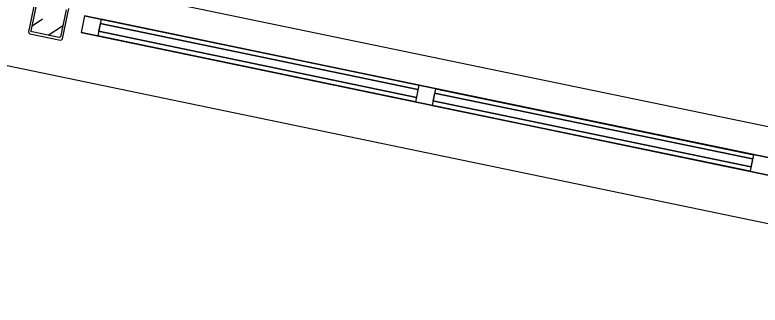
# Model space of a CAD drawing. Extents: x 81065 to 81486, y 452384 to 452681.
# Drawn here: x 81126.812 to 81129.404, y 452568.938 to 452569.948 of the extents above; entities that cross this region are included whole.
import ezdxf

# ---------------------------------------------------------------- set-up
doc = ezdxf.new("R2010")
doc.units = 0
doc.layers.add('B-BH-VH-KANTOPSLUITING-GV', color=7, linetype='Continuous')

msp = doc.modelspace()

# ---------------------------------------------------------------- linework, layer by layer
at = {"layer": 'B-BH-VH-KANTOPSLUITING-GV'}
for p, q in [((81131.0942, 452569.2132), (81080.767, 452579.6601)), ((81130.7961, 452568.9384), (81119.2211, 452571.3424)), ((81126.8811, 452569.9954), (81126.8591, 452569.8894)), ((81126.8681, 452569.8934), (81126.8881, 452569.9874)), ((81126.9901, 452569.9664), (81126.9701, 452569.8724)), ((81126.9771, 452569.8654), (81126.9991, 452569.9704)), ((81127.0541, 452569.9454), (81127.0421, 452569.8874)), ((81127.0541, 452569.9454), (81127.0421, 452569.8874)), ((81127.0541, 452569.9454), (81130.6031, 452569.2084)), ((81130.6031, 452569.2084), (81127.0541, 452569.9454)), ((81126.8721, 452569.9104), (81126.9081, 452569.9344)), ((81127.1121, 452569.9334), (81127.1001, 452569.8754)), ((81127.1121, 452569.9334), (81127.1001, 452569.8754)), ((81127.1121, 452569.9334), (81127.1001, 452569.8754)), ((81127.1121, 452569.9334), (81127.1001, 452569.8754)), ((81127.1121, 452569.9334), (81127.1001, 452569.8754)), ((81127.1121, 452569.9334), (81127.1001, 452569.8754)), ((81127.1121, 452569.9334), (81127.1001, 452569.8754)), ((81127.1121, 452569.9334), (81127.1001, 452569.8754)), ((81127.1121, 452569.9334), (81127.1001, 452569.8754)), ((81127.1121, 452569.9334), (81127.1001, 452569.8754)), ((81127.1121, 452569.9334), (81127.1001, 452569.8754)), ((81127.1121, 452569.9334), (81127.1001, 452569.8754)), ((81127.1121, 452569.9334), (81127.1001, 452569.8754)), ((81127.1121, 452569.9334), (81127.1001, 452569.8754)), ((81127.1121, 452569.9334), (81127.1001, 452569.8754)), ((81127.1121, 452569.9334), (81127.1001, 452569.8754)), ((81127.1091, 452569.9184), (81127.1031, 452569.8914)), ((81127.1091, 452569.9184), (81127.1031, 452569.8914)), ((81127.1091, 452569.9184), (81127.1031, 452569.8914)), ((81127.1091, 452569.9184), (81127.1031, 452569.8914)), ((81127.1091, 452569.9184), (81127.1031, 452569.8914)), ((81127.1091, 452569.9184), (81127.1031, 452569.8914)), ((81127.1091, 452569.9184), (81127.1031, 452569.8914)), ((81127.1091, 452569.9184), (81127.1031, 452569.8914)), ((81127.1091, 452569.9184), (81127.1031, 452569.8914)), ((81127.1091, 452569.9184), (81127.1031, 452569.8914)), ((81127.1091, 452569.9184), (81127.1031, 452569.8914)), ((81127.1091, 452569.9184), (81127.1031, 452569.8914)), ((81127.1091, 452569.9184), (81127.1031, 452569.8914)), ((81127.1091, 452569.9184), (81127.1031, 452569.8914)), ((81127.1091, 452569.9184), (81127.1031, 452569.8914)), ((81127.1091, 452569.9184), (81127.1031, 452569.8914)), ((81127.1091, 452569.9184), (81128.2141, 452569.6884)), ((81128.2141, 452569.6884), (81127.1091, 452569.9184)), ((81128.2141, 452569.6884), (81127.1091, 452569.9184)), ((81127.1091, 452569.9184), (81128.2141, 452569.6884)), ((81128.2141, 452569.6884), (81127.1091, 452569.9184)), ((81127.1091, 452569.9184), (81128.2141, 452569.6884)), ((81128.2141, 452569.6884), (81127.1091, 452569.9184)), ((81127.1091, 452569.9184), (81128.2141, 452569.6884)), ((81128.2141, 452569.6884), (81127.1091, 452569.9184)), ((81127.1091, 452569.9184), (81128.2141, 452569.6884)), ((81127.1091, 452569.9184), (81128.2141, 452569.6884)), ((81128.2141, 452569.6884), (81127.1091, 452569.9184)), ((81127.1091, 452569.9184), (81128.2141, 452569.6884)), ((81128.2141, 452569.6884), (81127.1091, 452569.9184)), ((81127.1091, 452569.9184), (81128.2141, 452569.6884)), ((81128.2141, 452569.6884), (81127.1091, 452569.9184)), ((81127.1121, 452569.9334), (81128.2171, 452569.7034)), ((81128.2171, 452569.7034), (81127.1121, 452569.9334)), ((81127.1121, 452569.9334), (81128.2171, 452569.7034)), ((81128.2171, 452569.7034), (81127.1121, 452569.9334)), ((81127.1121, 452569.9334), (81128.2171, 452569.7034)), ((81128.2171, 452569.7034), (81127.1121, 452569.9334)), ((81127.1121, 452569.9334), (81128.2171, 452569.7034)), ((81128.2171, 452569.7034), (81127.1121, 452569.9334)), ((81127.1121, 452569.9334), (81128.2171, 452569.7034)), ((81128.2171, 452569.7034), (81127.1121, 452569.9334)), ((81127.1121, 452569.9334), (81128.2171, 452569.7034)), ((81128.2171, 452569.7034), (81127.1121, 452569.9334)), ((81127.1121, 452569.9334), (81128.2171, 452569.7034)), ((81128.2171, 452569.7034), (81127.1121, 452569.9334)), ((81127.1121, 452569.9334), (81128.2171, 452569.7034)), ((81128.2171, 452569.7034), (81127.1121, 452569.9334)), ((81126.8591, 452569.8894), (81126.8601, 452569.8854)), ((81126.8691, 452569.8904), (81126.8681, 452569.8934)), ((81126.8721, 452569.8894), (81126.8691, 452569.8904)), ((81126.9661, 452569.8694), (81126.8721, 452569.8894)), ((81126.9281, 452569.8774), (81126.9781, 452569.9104)), ((81127.0421, 452569.8874), (81130.5911, 452569.1504)), ((81130.5911, 452569.1504), (81127.0421, 452569.8874)), ((81127.1031, 452569.8914), (81128.2091, 452569.6614)), ((81128.2091, 452569.6614), (81127.1031, 452569.8914)), ((81128.2091, 452569.6614), (81127.1031, 452569.8914)), ((81127.1031, 452569.8914), (81128.2091, 452569.6614)), ((81128.2091, 452569.6614), (81127.1031, 452569.8914)), ((81127.1031, 452569.8914), (81128.2091, 452569.6614)), ((81128.2091, 452569.6614), (81127.1031, 452569.8914)), ((81127.1031, 452569.8914), (81128.2091, 452569.6614)), ((81128.2091, 452569.6614), (81127.1031, 452569.8914)), ((81127.1031, 452569.8914), (81128.2091, 452569.6614)), ((81127.1031, 452569.8914), (81128.2091, 452569.6614)), ((81128.2091, 452569.6614), (81127.1031, 452569.8914)), ((81127.1031, 452569.8914), (81128.2091, 452569.6614)), ((81128.2091, 452569.6614), (81127.1031, 452569.8914)), ((81127.1031, 452569.8914), (81128.2091, 452569.6614)), ((81128.2091, 452569.6614), (81127.1031, 452569.8914)), ((81126.8601, 452569.8854), (81126.8641, 452569.8824)), ((81126.8641, 452569.8824), (81126.9701, 452569.8604)), ((81126.9691, 452569.8704), (81126.9661, 452569.8694)), ((81126.9701, 452569.8724), (81126.9691, 452569.8704)), ((81126.9741, 452569.8614), (81126.9771, 452569.8654)), ((81127.1001, 452569.8754), (81128.2051, 452569.6454)), ((81128.2051, 452569.6454), (81127.1001, 452569.8754)), ((81127.1001, 452569.8754), (81128.2051, 452569.6454)), ((81128.2051, 452569.6454), (81127.1001, 452569.8754)), ((81127.1001, 452569.8754), (81128.2051, 452569.6454)), ((81128.2051, 452569.6454), (81127.1001, 452569.8754)), ((81127.1001, 452569.8754), (81128.2051, 452569.6454)), ((81128.2051, 452569.6454), (81127.1001, 452569.8754)), ((81127.1001, 452569.8754), (81128.2051, 452569.6454)), ((81128.2051, 452569.6454), (81127.1001, 452569.8754)), ((81127.1001, 452569.8754), (81128.2051, 452569.6454)), ((81128.2051, 452569.6454), (81127.1001, 452569.8754)), ((81127.1001, 452569.8754), (81128.2051, 452569.6454)), ((81128.2051, 452569.6454), (81127.1001, 452569.8754)), ((81127.1001, 452569.8754), (81128.2051, 452569.6454)), ((81128.2051, 452569.6454), (81127.1001, 452569.8754)), ((81126.9701, 452569.8604), (81126.9741, 452569.8614)), ((81128.2171, 452569.7034), (81128.2051, 452569.6454)), ((81128.2171, 452569.7034), (81128.2051, 452569.6454)), ((81128.2171, 452569.7034), (81128.2051, 452569.6454)), ((81128.2171, 452569.7034), (81128.2051, 452569.6454)), ((81128.2171, 452569.7034), (81128.2051, 452569.6454)), ((81128.2171, 452569.7034), (81128.2051, 452569.6454)), ((81128.2171, 452569.7034), (81128.2051, 452569.6454)), ((81128.2171, 452569.7034), (81128.2051, 452569.6454)), ((81128.2171, 452569.7034), (81128.2051, 452569.6454)), ((81128.2171, 452569.7034), (81128.2051, 452569.6454)), ((81128.2171, 452569.7034), (81128.2051, 452569.6454)), ((81128.2171, 452569.7034), (81128.2051, 452569.6454)), ((81128.2171, 452569.7034), (81128.2051, 452569.6454)), ((81128.2171, 452569.7034), (81128.2051, 452569.6454)), ((81128.2171, 452569.7034), (81128.2051, 452569.6454)), ((81128.2171, 452569.7034), (81128.2051, 452569.6454)), ((81128.2141, 452569.6884), (81128.2091, 452569.6614)), ((81128.2141, 452569.6884), (81128.2091, 452569.6614)), ((81128.2141, 452569.6884), (81128.2091, 452569.6614)), ((81128.2141, 452569.6884), (81128.2091, 452569.6614)), ((81128.2141, 452569.6884), (81128.2091, 452569.6614)), ((81128.2141, 452569.6884), (81128.2091, 452569.6614)), ((81128.2141, 452569.6884), (81128.2091, 452569.6614)), ((81128.2141, 452569.6884), (81128.2091, 452569.6614)), ((81128.2141, 452569.6884), (81128.2091, 452569.6614)), ((81128.2141, 452569.6884), (81128.2091, 452569.6614)), ((81128.2141, 452569.6884), (81128.2091, 452569.6614)), ((81128.2141, 452569.6884), (81128.2091, 452569.6614)), ((81128.2141, 452569.6884), (81128.2091, 452569.6614)), ((81128.2141, 452569.6884), (81128.2091, 452569.6614)), ((81128.2141, 452569.6884), (81128.2091, 452569.6614)), ((81128.2141, 452569.6884), (81128.2091, 452569.6614)), ((81128.2751, 452569.6914), (81128.2631, 452569.6334)), ((81128.2751, 452569.6914), (81128.2631, 452569.6334)), ((81128.2751, 452569.6914), (81128.2631, 452569.6334)), ((81128.2751, 452569.6914), (81128.2631, 452569.6334)), ((81128.2751, 452569.6914), (81128.2631, 452569.6334)), ((81128.2751, 452569.6914), (81128.2631, 452569.6334)), ((81128.2751, 452569.6914), (81128.2631, 452569.6334)), ((81128.2751, 452569.6914), (81128.2631, 452569.6334)), ((81128.2751, 452569.6914), (81128.2631, 452569.6334)), ((81128.2751, 452569.6914), (81128.2631, 452569.6334)), ((81128.2751, 452569.6914), (81128.2631, 452569.6334)), ((81128.2751, 452569.6914), (81128.2631, 452569.6334)), ((81128.2751, 452569.6914), (81128.2631, 452569.6334)), ((81128.2751, 452569.6914), (81128.2631, 452569.6334)), ((81128.2751, 452569.6914), (81128.2631, 452569.6334)), ((81128.2751, 452569.6914), (81128.2631, 452569.6334)), ((81128.2751, 452569.6914), (81129.3811, 452569.4614)), ((81129.3811, 452569.4614), (81128.2751, 452569.6914)), ((81128.2751, 452569.6914), (81129.3811, 452569.4614)), ((81129.3811, 452569.4614), (81128.2751, 452569.6914)), ((81128.2751, 452569.6914), (81129.3811, 452569.4614)), ((81129.3811, 452569.4614), (81128.2751, 452569.6914)), ((81128.2751, 452569.6914), (81129.3811, 452569.4614)), ((81129.3811, 452569.4614), (81128.2751, 452569.6914)), ((81128.2751, 452569.6914), (81129.3811, 452569.4614)), ((81129.3811, 452569.4614), (81128.2751, 452569.6914)), ((81128.2751, 452569.6914), (81129.3811, 452569.4614)), ((81129.3811, 452569.4614), (81128.2751, 452569.6914)), ((81128.2751, 452569.6914), (81129.3811, 452569.4614)), ((81129.3811, 452569.4614), (81128.2751, 452569.6914)), ((81128.2751, 452569.6914), (81129.3811, 452569.4614)), ((81129.3811, 452569.4614), (81128.2751, 452569.6914)), ((81128.2721, 452569.6764), (81128.2661, 452569.6494)), ((81128.2721, 452569.6764), (81128.2661, 452569.6494)), ((81128.2721, 452569.6764), (81128.2661, 452569.6494)), ((81128.2721, 452569.6764), (81128.2661, 452569.6494)), ((81128.2721, 452569.6764), (81128.2661, 452569.6494)), ((81128.2721, 452569.6764), (81128.2661, 452569.6494)), ((81128.2721, 452569.6764), (81128.2661, 452569.6494)), ((81128.2721, 452569.6764), (81128.2661, 452569.6494)), ((81128.2721, 452569.6764), (81128.2661, 452569.6494)), ((81128.2721, 452569.6764), (81128.2661, 452569.6494)), ((81128.2721, 452569.6764), (81128.2661, 452569.6494)), ((81128.2721, 452569.6764), (81128.2661, 452569.6494)), ((81128.2721, 452569.6764), (81128.2661, 452569.6494)), ((81128.2721, 452569.6764), (81128.2661, 452569.6494)), ((81128.2721, 452569.6764), (81128.2661, 452569.6494)), ((81128.2721, 452569.6764), (81128.2661, 452569.6494)), ((81129.3781, 452569.4474), (81128.2721, 452569.6764)), ((81128.2721, 452569.6764), (81129.3781, 452569.4474)), ((81129.3781, 452569.4474), (81128.2721, 452569.6764)), ((81128.2721, 452569.6764), (81129.3781, 452569.4474)), ((81128.2721, 452569.6764), (81129.3781, 452569.4474)), ((81129.3781, 452569.4474), (81128.2721, 452569.6764)), ((81129.3781, 452569.4474), (81128.2721, 452569.6764)), ((81128.2721, 452569.6764), (81129.3781, 452569.4474)), ((81129.3781, 452569.4474), (81128.2721, 452569.6764)), ((81128.2721, 452569.6764), (81129.3781, 452569.4474)), ((81128.2721, 452569.6764), (81129.3781, 452569.4474)), ((81129.3781, 452569.4474), (81128.2721, 452569.6764)), ((81129.3781, 452569.4474), (81128.2721, 452569.6764)), ((81128.2721, 452569.6764), (81129.3781, 452569.4474)), ((81128.2721, 452569.6764), (81129.3781, 452569.4474)), ((81129.3781, 452569.4474), (81128.2721, 452569.6764)), ((81128.2631, 452569.6334), (81129.3691, 452569.4044)), ((81129.3691, 452569.4044), (81128.2631, 452569.6334)), ((81128.2631, 452569.6334), (81129.3691, 452569.4044)), ((81129.3691, 452569.4044), (81128.2631, 452569.6334)), ((81128.2631, 452569.6334), (81129.3691, 452569.4044)), ((81129.3691, 452569.4044), (81128.2631, 452569.6334)), ((81128.2631, 452569.6334), (81129.3691, 452569.4044)), ((81129.3691, 452569.4044), (81128.2631, 452569.6334)), ((81128.2631, 452569.6334), (81129.3691, 452569.4044)), ((81129.3691, 452569.4044), (81128.2631, 452569.6334)), ((81128.2631, 452569.6334), (81129.3691, 452569.4044)), ((81129.3691, 452569.4044), (81128.2631, 452569.6334)), ((81128.2631, 452569.6334), (81129.3691, 452569.4044)), ((81129.3691, 452569.4044), (81128.2631, 452569.6334)), ((81128.2631, 452569.6334), (81129.3691, 452569.4044)), ((81129.3691, 452569.4044), (81128.2631, 452569.6334)), ((81129.3721, 452569.4194), (81128.2661, 452569.6494)), ((81128.2661, 452569.6494), (81129.3721, 452569.4194)), ((81129.3721, 452569.4194), (81128.2661, 452569.6494)), ((81128.2661, 452569.6494), (81129.3721, 452569.4194)), ((81128.2661, 452569.6494), (81129.3721, 452569.4194)), ((81129.3721, 452569.4194), (81128.2661, 452569.6494)), ((81129.3721, 452569.4194), (81128.2661, 452569.6494)), ((81128.2661, 452569.6494), (81129.3721, 452569.4194)), ((81129.3721, 452569.4194), (81128.2661, 452569.6494)), ((81128.2661, 452569.6494), (81129.3721, 452569.4194)), ((81128.2661, 452569.6494), (81129.3721, 452569.4194)), ((81129.3721, 452569.4194), (81128.2661, 452569.6494)), ((81129.3721, 452569.4194), (81128.2661, 452569.6494)), ((81128.2661, 452569.6494), (81129.3721, 452569.4194)), ((81128.2661, 452569.6494), (81129.3721, 452569.4194)), ((81129.3721, 452569.4194), (81128.2661, 452569.6494)), ((81129.3811, 452569.4614), (81129.3691, 452569.4044)), ((81129.3811, 452569.4614), (81129.3691, 452569.4044)), ((81129.3811, 452569.4614), (81129.3691, 452569.4044)), ((81129.3811, 452569.4614), (81129.3691, 452569.4044)), ((81129.3811, 452569.4614), (81129.3691, 452569.4044)), ((81129.3811, 452569.4614), (81129.3691, 452569.4044)), ((81129.3811, 452569.4614), (81129.3691, 452569.4044)), ((81129.3811, 452569.4614), (81129.3691, 452569.4044)), ((81129.3811, 452569.4614), (81129.3691, 452569.4044)), ((81129.3811, 452569.4614), (81129.3691, 452569.4044)), ((81129.3811, 452569.4614), (81129.3691, 452569.4044)), ((81129.3811, 452569.4614), (81129.3691, 452569.4044)), ((81129.3811, 452569.4614), (81129.3691, 452569.4044)), ((81129.3811, 452569.4614), (81129.3691, 452569.4044)), ((81129.3811, 452569.4614), (81129.3691, 452569.4044)), ((81129.3811, 452569.4614), (81129.3691, 452569.4044)), ((81129.3781, 452569.4474), (81129.3721, 452569.4194)), ((81129.3781, 452569.4474), (81129.3721, 452569.4194)), ((81129.3781, 452569.4474), (81129.3721, 452569.4194)), ((81129.3781, 452569.4474), (81129.3721, 452569.4194)), ((81129.3781, 452569.4474), (81129.3721, 452569.4194)), ((81129.3781, 452569.4474), (81129.3721, 452569.4194)), ((81129.3781, 452569.4474), (81129.3721, 452569.4194)), ((81129.3781, 452569.4474), (81129.3721, 452569.4194)), ((81129.3781, 452569.4474), (81129.3721, 452569.4194)), ((81129.3781, 452569.4474), (81129.3721, 452569.4194)), ((81129.3781, 452569.4474), (81129.3721, 452569.4194)), ((81129.3781, 452569.4474), (81129.3721, 452569.4194)), ((81129.3781, 452569.4474), (81129.3721, 452569.4194)), ((81129.3781, 452569.4474), (81129.3721, 452569.4194)), ((81129.3781, 452569.4474), (81129.3721, 452569.4194)), ((81129.3781, 452569.4474), (81129.3721, 452569.4194))]:
    msp.add_line(p, q, dxfattribs=at)

doc.saveas('drawing.dxf')
